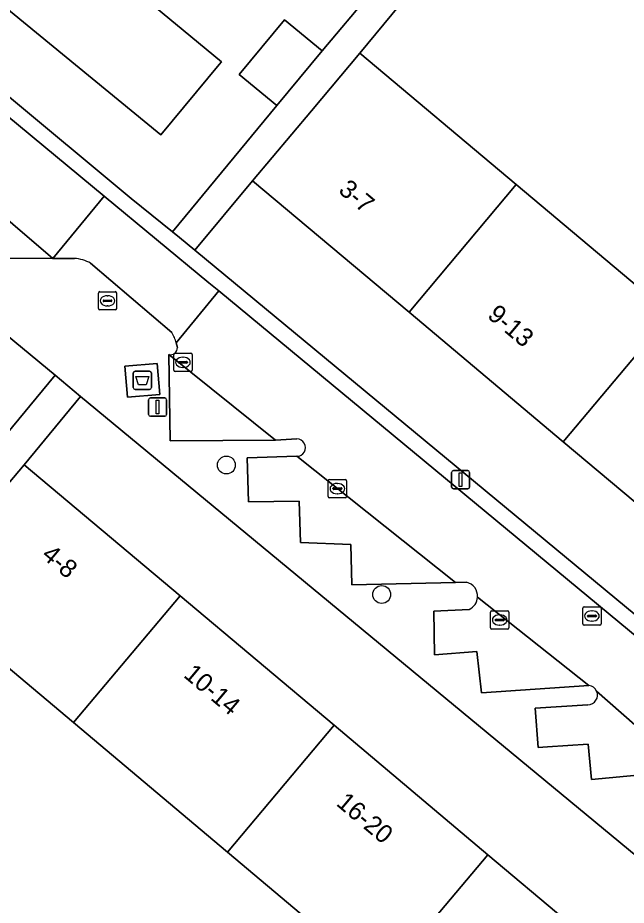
# Model space of a CAD drawing. Extents: x 162073 to 163043, y 381818 to 382561.
# Drawn here: x 162415.76 to 162449.04, y 382149.28 to 382197.82 of the extents above; entities that cross this region are included whole.
import ezdxf

# ---------------------------------------------------------------- set-up
doc = ezdxf.new("R2010")
doc.units = 0
for name, color, linetype in [('IMGEO_Afval_apart_plaats', 7, 'Continuous'), ('IMGEO_Boom', 7, 'Continuous'), ('IMGEO_Brandkraan', 7, 'Continuous'), ('IMGEO_Erf', 7, 'Continuous'), ('IMGEO_Kolk', 7, 'Continuous'), ('IMGEO_Lichtmast', 7, 'Continuous'), ('IMGEO_Pand', 7, 'Continuous'), ('IMGEO_Pand_nummerreeks', 7, 'Continuous'), ('IMGEO_Parkeervlak_open', 7, 'Continuous'), ('IMGEO_Rijbaan_lokaal_open', 7, 'Continuous'), ('IMGEO_Rioolput', 7, 'Continuous'), ('IMGEO_Voetpad_gesloten', 7, 'Continuous'), ('IMGEO_Voetpad_open', 7, 'Continuous')]:
    doc.layers.add(name, color=color, linetype=linetype)

msp = doc.modelspace()

# ---------------------------------------------------------------- linework, layer by layer
at = {"layer": 'IMGEO_Afval_apart_plaats'}
for p, q in [((162422.083, 382177.595), (162422.083, 382178.395)), ((162422.083, 382178.395), (162422.083, 382177.595)), ((162422.183, 382178.495), (162422.973, 382178.495)), ((162422.973, 382178.495), (162422.183, 382178.495)), ((162423.073, 382178.395), (162423.073, 382177.595)), ((162423.073, 382177.595), (162423.073, 382178.395)), ((162422.973, 382177.495), (162422.183, 382177.495)), ((162422.183, 382177.495), (162422.973, 382177.495))]:
    msp.add_line(p, q, dxfattribs=at)
msp.add_lwpolyline([(162422.226, 382178.209), (162422.93, 382178.209), (162422.781, 382177.739), (162422.375, 382177.739), (162422.226, 382178.209)], dxfattribs=at)
for centre, start, end in [((162422.183, 382178.395), 90, 180), ((162422.183, 382178.395), 90, 180), ((162422.973, 382178.395), 0, 90), ((162422.973, 382178.395), 360, 90), ((162422.183, 382177.595), 180, 270), ((162422.183, 382177.595), 180, 270), ((162422.973, 382177.595), 270, 0), ((162422.973, 382177.595), 270, 0)]:
    msp.add_arc(centre, 0.1, start, end, dxfattribs=at)
at = {"layer": 'IMGEO_Boom'}
for centre in [(162427.17, 382173.36), (162435.664, 382166.277)]:
    msp.add_circle(centre, 0.489, dxfattribs=at)
at = {"layer": 'IMGEO_Brandkraan'}
for p, q in [((162446.659, 382164.677), (162446.659, 382165.529)), ((162446.734, 382165.603), (162447.586, 382165.603)), ((162447.66, 382165.529), (162447.66, 382164.677)), ((162446.918, 382165.097), (162446.918, 382165.109)), ((162447.356, 382165.06), (162446.958, 382165.06)), ((162446.961, 382165.146), (162447.359, 382165.146)), ((162447.147, 382165.383), (162447.172, 382165.383)), ((162447.402, 382165.109), (162447.402, 382165.097)), ((162447.586, 382164.603), (162446.734, 382164.603)), ((162447.17, 382164.823), (162447.145, 382164.823))]:
    msp.add_line(p, q, dxfattribs=at)
for points in [[(162446.659, 382164.677), (162446.659, 382165.529)], [(162446.734, 382165.603), (162447.586, 382165.603)], [(162447.66, 382165.529), (162447.66, 382164.677)], [(162447.586, 382164.603), (162446.734, 382164.603)]]:
    msp.add_lwpolyline(points, dxfattribs=at)
for centre, radius, start, end in [((162446.736, 382165.527), 0.0765, 91.552, 178.448), ((162446.736, 382165.527), 0.0765, 91.552, 178.448), ((162447.584, 382165.527), 0.0765, 1.552, 88.448), ((162447.584, 382165.527), 0.0765, 1.552, 88.448), ((162446.958, 382165.106), 0.0403, 85.8775, 175.7526), ((162446.955, 382165.096), 0.0366, 178.938, 274.7102), ((162447.359, 382165.103), 0.043, 264.8664, 352.4533), ((162447.363, 382165.108), 0.0386, 1.7309, 96.639), ((162446.736, 382164.679), 0.0765, 181.552, 268.448), ((162446.736, 382164.679), 0.0765, 181.552, 268.448), ((162447.584, 382164.679), 0.0765, 271.552, 358.448), ((162447.584, 382164.679), 0.0765, 271.552, 358.448)]:
    msp.add_arc(centre, radius, start, end, dxfattribs=at)
for centre, major_axis, ratio, start_param, end_param in [((162447.146, 382165.103), (-0.387, 0.002), 0.722429, 4.712389, 7.853982), ((162447.171, 382165.103), (-0.39, 0.002), 0.717154, 1.570796, 4.712389)]:
    msp.add_ellipse(centre, major_axis=major_axis, ratio=ratio, start_param=start_param, end_param=end_param, dxfattribs=at)
at = {"layer": 'IMGEO_Erf'}
for points in [[(162459.396, 382226.044), (162434.47, 382195.892), (162443.024, 382188.705), (162451.462, 382181.617)], [(162408.089, 382199.497), (162421.972, 382187.946), (162424.231, 382186.112), (162429.931, 382193.023), (162427.878, 382194.724), (162430.355, 382197.714), (162432.409, 382196.013), (162435.049, 382199.178), (162433.016, 382200.814), (162435.552, 382203.966), (162437.988, 382206.992), (162440.021, 382205.355), (162442.729, 382208.453), (162440.696, 382210.089), (162443.233, 382213.241), (162445.668, 382216.267)], [(162421.983, 382199.493), (162426.907, 382195.422), (162426.785, 382195.275), (162423.595, 382191.424), (162411.597, 382201.263)], [(162399.67, 382160.515), (162402.259, 382163.659), (162404.333, 382161.951), (162406.434, 382164.505), (162404.36, 382166.213), (162406.729, 382169.091), (162409.319, 382172.236), (162411.393, 382170.528), (162417.801, 382178.277), (162401.08, 382192.104)]]:
    msp.add_lwpolyline(points, dxfattribs=at)
for points in [[(162454.034, 382167.546), (162445.596, 382174.635), (162437.158, 382181.723), (162428.604, 382188.91), (162425.454, 382185.106), (162460.487, 382156.099), (162476.592, 382142.764), (162479.463, 382146.183), (162470.908, 382153.37), (162462.471, 382160.458)], [(162419.203, 382177.117), (162416.111, 382173.378), (162424.641, 382166.204), (162433.06, 382159.124), (162441.477, 382152.045), (162449.895, 382144.965), (162458.313, 382137.886), (162466.731, 382130.807), (162475.149, 382123.727), (162483.68, 382116.552), (162483.81, 382116.71), (162487.224, 382120.866)], [(162444.062, 382138.031), (162435.644, 382145.11), (162427.226, 382152.189), (162418.808, 382159.269), (162410.278, 382166.443), (162402.134, 382156.545), (162407.53, 382152.031), (162410.045, 382155.021), (162413.18, 382152.385), (162410.672, 382149.403), (162469.86, 382099.891), (162477.847, 382109.617), (162469.315, 382116.792), (162460.898, 382123.872), (162452.48, 382130.951)]]:
    msp.add_lwpolyline(points, close=True, dxfattribs=at)
at = {"layer": 'IMGEO_Kolk'}
for p, q in [((162424.296, 382178.55), (162424.296, 382179.402)), ((162424.371, 382179.476), (162425.223, 382179.476)), ((162424.784, 382179.256), (162424.809, 382179.256)), ((162425.297, 382179.402), (162425.297, 382178.55)), ((162424.555, 382178.97), (162424.555, 382178.982)), ((162424.993, 382178.933), (162424.595, 382178.933)), ((162424.598, 382179.019), (162424.996, 382179.019)), ((162424.807, 382178.696), (162424.782, 382178.696)), ((162425.039, 382178.982), (162425.039, 382178.97)), ((162425.223, 382178.476), (162424.371, 382178.476)), ((162432.74, 382171.644), (162432.74, 382172.496)), ((162432.815, 382172.57), (162433.667, 382172.57)), ((162433.228, 382172.35), (162433.253, 382172.35)), ((162433.741, 382172.496), (162433.741, 382171.644)), ((162432.999, 382172.064), (162432.999, 382172.076)), ((162433.437, 382172.027), (162433.039, 382172.027)), ((162433.042, 382172.113), (162433.44, 382172.113)), ((162433.483, 382172.076), (162433.483, 382172.064)), ((162433.667, 382171.57), (162432.815, 382171.57)), ((162433.251, 382171.79), (162433.226, 382171.79)), ((162441.615, 382164.458), (162441.615, 382165.31)), ((162441.69, 382165.384), (162442.542, 382165.384)), ((162442.103, 382165.164), (162442.128, 382165.164)), ((162442.616, 382165.31), (162442.616, 382164.458)), ((162441.874, 382164.878), (162441.874, 382164.89)), ((162442.312, 382164.841), (162441.914, 382164.841)), ((162441.917, 382164.927), (162442.315, 382164.927)), ((162442.126, 382164.604), (162442.101, 382164.604)), ((162442.358, 382164.89), (162442.358, 382164.878)), ((162442.542, 382164.384), (162441.69, 382164.384))]:
    msp.add_line(p, q, dxfattribs=at)
for points in [[(162424.296, 382178.55), (162424.296, 382179.402)], [(162424.371, 382179.476), (162425.223, 382179.476)], [(162425.297, 382179.402), (162425.297, 382178.55)], [(162425.223, 382178.476), (162424.371, 382178.476)], [(162432.74, 382171.644), (162432.74, 382172.496)], [(162432.815, 382172.57), (162433.667, 382172.57)], [(162433.741, 382172.496), (162433.741, 382171.644)], [(162433.667, 382171.57), (162432.815, 382171.57)], [(162441.615, 382164.458), (162441.615, 382165.31)], [(162441.69, 382165.384), (162442.542, 382165.384)], [(162442.616, 382165.31), (162442.616, 382164.458)], [(162442.542, 382164.384), (162441.69, 382164.384)]]:
    msp.add_lwpolyline(points, dxfattribs=at)
for centre, radius, start, end in [((162424.373, 382179.4), 0.0765, 91.552, 178.448), ((162424.373, 382179.4), 0.0765, 91.552, 178.448), ((162425.221, 382179.4), 0.0765, 1.552, 88.448), ((162425.221, 382179.4), 0.0765, 1.552, 88.448), ((162424.595, 382178.979), 0.0403, 85.8775, 175.7526), ((162424.592, 382178.969), 0.0366, 178.938, 274.7102), ((162424.996, 382178.976), 0.043, 264.8664, 352.4533), ((162425, 382178.981), 0.0386, 1.7309, 96.639), ((162424.373, 382178.552), 0.0765, 181.552, 268.448), ((162424.373, 382178.552), 0.0765, 181.552, 268.448), ((162425.221, 382178.552), 0.0765, 271.552, 358.448), ((162425.221, 382178.552), 0.0765, 271.552, 358.448), ((162432.817, 382172.494), 0.0765, 91.552, 178.448), ((162432.817, 382172.494), 0.0765, 91.552, 178.448), ((162433.665, 382172.494), 0.0765, 1.552, 88.448), ((162433.665, 382172.494), 0.0765, 1.552, 88.448), ((162433.039, 382172.073), 0.0403, 85.8775, 175.7526), ((162433.036, 382172.063), 0.0366, 178.938, 274.7102), ((162433.44, 382172.07), 0.043, 264.8664, 352.4533), ((162433.444, 382172.075), 0.0386, 1.7309, 96.639), ((162432.817, 382171.646), 0.0765, 181.552, 268.448), ((162432.817, 382171.646), 0.0765, 181.552, 268.448), ((162433.665, 382171.646), 0.0765, 271.552, 358.448), ((162433.665, 382171.646), 0.0765, 271.552, 358.448), ((162441.692, 382165.308), 0.0765, 91.552, 178.448), ((162441.692, 382165.308), 0.0765, 91.552, 178.448), ((162442.54, 382165.308), 0.0765, 1.552, 88.448), ((162442.54, 382165.308), 0.0765, 1.552, 88.448), ((162441.914, 382164.887), 0.0403, 85.8775, 175.7526), ((162441.911, 382164.877), 0.0366, 178.938, 274.7102), ((162442.315, 382164.884), 0.043, 264.8664, 352.4533), ((162442.319, 382164.889), 0.0386, 1.7309, 96.639), ((162441.692, 382164.46), 0.0765, 181.552, 268.448), ((162441.692, 382164.46), 0.0765, 181.552, 268.448), ((162442.54, 382164.46), 0.0765, 271.552, 358.448), ((162442.54, 382164.46), 0.0765, 271.552, 358.448)]:
    msp.add_arc(centre, radius, start, end, dxfattribs=at)
for centre, major_axis, ratio, start_param, end_param in [((162424.783, 382178.976), (-0.387, 0.002), 0.722429, 4.712389, 7.853982), ((162424.808, 382178.976), (-0.39, 0.002), 0.717154, 1.570796, 4.712389), ((162433.227, 382172.07), (-0.387, 0.002), 0.722429, 4.712389, 7.853982), ((162433.252, 382172.07), (-0.39, 0.002), 0.717154, 1.570796, 4.712389), ((162442.102, 382164.884), (-0.387, 0.002), 0.722429, 4.712389, 7.853982), ((162442.127, 382164.884), (-0.39, 0.002), 0.717154, 1.570796, 4.712389)]:
    msp.add_ellipse(centre, major_axis=major_axis, ratio=ratio, start_param=start_param, end_param=end_param, dxfattribs=at)
at = {"layer": 'IMGEO_Lichtmast'}
for p, q in [((162422.915, 382176.126), (162422.915, 382176.926)), ((162422.915, 382176.926), (162422.915, 382176.126)), ((162423.015, 382177.026), (162423.805, 382177.026)), ((162423.805, 382177.026), (162423.015, 382177.026)), ((162423.905, 382176.926), (162423.905, 382176.126)), ((162423.905, 382176.126), (162423.905, 382176.926)), ((162423.805, 382176.026), (162423.015, 382176.026)), ((162423.015, 382176.026), (162423.805, 382176.026)), ((162439.482, 382172.157), (162439.482, 382172.957)), ((162439.482, 382172.957), (162439.482, 382172.157)), ((162439.582, 382173.057), (162440.372, 382173.057)), ((162440.372, 382173.057), (162439.582, 382173.057)), ((162440.472, 382172.957), (162440.472, 382172.157)), ((162440.472, 382172.157), (162440.472, 382172.957)), ((162440.372, 382172.057), (162439.582, 382172.057)), ((162439.582, 382172.057), (162440.372, 382172.057))]:
    msp.add_line(p, q, dxfattribs=at)
for points in [[(162423.335, 382176.901), (162423.485, 382176.901), (162423.485, 382176.151), (162423.335, 382176.151), (162423.335, 382176.901)], [(162439.902, 382172.932), (162440.052, 382172.932), (162440.052, 382172.182), (162439.902, 382172.182), (162439.902, 382172.932)]]:
    msp.add_lwpolyline(points, dxfattribs=at)
for centre, start, end in [((162423.015, 382176.926), 90, 180), ((162423.015, 382176.926), 90, 180), ((162423.805, 382176.926), 0, 90), ((162423.805, 382176.926), 360, 90), ((162423.015, 382176.126), 180, 270), ((162423.015, 382176.126), 180, 270), ((162423.805, 382176.126), 270, 0), ((162423.805, 382176.126), 270, 0), ((162439.582, 382172.957), 90, 180), ((162439.582, 382172.957), 90, 180), ((162440.372, 382172.957), 0, 90), ((162440.372, 382172.957), 360, 90), ((162439.582, 382172.157), 180, 270), ((162439.582, 382172.157), 180, 270), ((162440.372, 382172.157), 270, 0), ((162440.372, 382172.157), 270, 0)]:
    msp.add_arc(centre, 0.1, start, end, dxfattribs=at)
at = {"layer": 'IMGEO_Pand'}
for points in [[(162421.983, 382199.493), (162414.959, 382205.3), (162411.597, 382201.263), (162423.595, 382191.424), (162426.785, 382195.275), (162426.907, 382195.422)], [(162427.878, 382194.724), (162429.931, 382193.023), (162432.409, 382196.013), (162430.355, 382197.714)], [(162437.158, 382181.723), (162443.024, 382188.705), (162434.47, 382195.892), (162431.821, 382192.739), (162428.604, 382188.91)], [(162451.462, 382181.617), (162443.024, 382188.705), (162437.158, 382181.723), (162445.596, 382174.635)], [(162459.899, 382174.529), (162451.462, 382181.617), (162445.596, 382174.635), (162454.034, 382167.546)], [(162424.641, 382166.204), (162416.111, 382173.378), (162412.893, 382169.552), (162410.278, 382166.443), (162418.808, 382159.269)], [(162427.226, 382152.189), (162433.06, 382159.124), (162424.641, 382166.204), (162418.808, 382159.269)], [(162427.226, 382152.189), (162435.644, 382145.11), (162441.477, 382152.045), (162433.06, 382159.124)], [(162449.895, 382144.965), (162441.477, 382152.045), (162435.644, 382145.11), (162444.062, 382138.031)]]:
    msp.add_lwpolyline(points, close=True, dxfattribs=at)
at = {"layer": 'IMGEO_Parkeervlak_open'}
for points in [[(162403.919, 382195.999), (162401.551, 382195.953), (162401.507, 382193.635), (162404.285, 382193.542), (162404.319, 382191.334), (162407.057, 382191.319), (162407.062, 382189.101), (162409.85, 382188.958), (162409.905, 382186.79), (162412.753, 382186.727), (162412.728, 382184.669), (162417.674, 382184.663), (162404.286, 382196.14)], [(162440.447, 382165.458), (162438.507, 382165.367), (162438.553, 382162.978), (162440.872, 382163.153), (162441.127, 382160.894), (162446.998, 382161.3), (162440.904, 382166.137)], [(162446.941, 382160.252), (162444.054, 382160.062), (162444.222, 382157.908), (162444.722, 382157.943), (162446.951, 382158.098), (162447.137, 382156.158), (162452.35, 382156.649), (162447.417, 382160.996)]]:
    msp.add_lwpolyline(points, dxfattribs=at)
for points in [[(162424.018, 382179.402), (162424.104, 382174.674), (162429.851, 382174.724)], [(162428.302, 382173.76), (162428.378, 382171.343), (162431.147, 382171.378), (162431.232, 382169.12), (162433.971, 382169.015), (162434.026, 382166.807), (162439.7, 382166.937), (162431.021, 382173.836)]]:
    msp.add_lwpolyline(points, close=True, dxfattribs=at)
for centre, radius, start, end in [((162440.108, 382166.18), 0.797, 295.179, 356.936), ((162446.94, 382160.777), 0.525, 270.1337, 24.6453)]:
    msp.add_arc(centre, radius, start, end, dxfattribs=at)
at = {"layer": 'IMGEO_Rijbaan_lokaal_open'}
for points in [[(162404.286, 382196.14), (162417.674, 382184.663), (162420.494, 382188.067), (162406.528, 382199.641), (162405.413, 382198.34), (162404.297, 382197.038), (162404.356, 382196.907)], [(162424.431, 382180.035), (162426.761, 382182.88), (162426.212, 382183.329), (162420.494, 382188.067), (162417.674, 382184.663), (162418.864, 382184.662)], [(162419.744, 382184.394), (162424.19, 382180.607)], [(162426.761, 382182.88), (162424.431, 382180.035), (162424.496, 382179.79)], [(162453.043, 382156.24), (162455.361, 382159.209), (162426.761, 382182.88)], [(162424.018, 382179.402), (162429.851, 382174.724), (162431.018, 382174.786)], [(162431.021, 382173.836), (162439.7, 382166.937), (162440.304, 382166.951)], [(162440.904, 382166.137), (162446.998, 382161.3)], [(162447.417, 382160.996), (162452.35, 382156.649)]]:
    msp.add_lwpolyline(points, dxfattribs=at)
for centre, radius, start, end in [((162418.745, 382182.694), 1.971, 59.5703, 86.554), ((162421.49, 382179.132), 3.077, 17.058, 28.6362), ((162424.11, 382179.777), 0.386, 256.2403, 1.8933), ((162431.024, 382174.311), 0.475, 269.6405, 90.7214), ((162440.111, 382166.18), 0.795, 356.8802, 75.9077), ((162446.94, 382160.779), 0.525, 24.473, 83.6024)]:
    msp.add_arc(centre, radius, start, end, dxfattribs=at)
at = {"layer": 'IMGEO_Rioolput'}
for p, q in [((162420.171, 382181.916), (162420.171, 382182.768)), ((162420.246, 382182.842), (162421.098, 382182.842)), ((162420.659, 382182.622), (162420.684, 382182.622)), ((162421.172, 382182.768), (162421.172, 382181.916)), ((162420.43, 382182.336), (162420.43, 382182.348)), ((162420.868, 382182.299), (162420.47, 382182.299)), ((162420.473, 382182.385), (162420.871, 382182.385)), ((162420.682, 382182.062), (162420.657, 382182.062)), ((162420.914, 382182.348), (162420.914, 382182.336)), ((162421.098, 382181.842), (162420.246, 382181.842))]:
    msp.add_line(p, q, dxfattribs=at)
for points in [[(162420.171, 382181.916), (162420.171, 382182.768)], [(162420.246, 382182.842), (162421.098, 382182.842)], [(162421.172, 382182.768), (162421.172, 382181.916)], [(162421.098, 382181.842), (162420.246, 382181.842)]]:
    msp.add_lwpolyline(points, dxfattribs=at)
for centre, radius, start, end in [((162420.248, 382182.766), 0.0765, 91.552, 178.448), ((162420.248, 382182.766), 0.0765, 91.552, 178.448), ((162421.096, 382182.766), 0.0765, 1.552, 88.448), ((162421.096, 382182.766), 0.0765, 1.552, 88.448), ((162420.47, 382182.345), 0.0403, 85.8775, 175.7526), ((162420.467, 382182.335), 0.0366, 178.938, 274.7102), ((162420.871, 382182.342), 0.043, 264.8664, 352.4533), ((162420.875, 382182.347), 0.0386, 1.7309, 96.639), ((162420.248, 382181.918), 0.0765, 181.552, 268.448), ((162420.248, 382181.918), 0.0765, 181.552, 268.448), ((162421.096, 382181.918), 0.0765, 271.552, 358.448), ((162421.096, 382181.918), 0.0765, 271.552, 358.448)]:
    msp.add_arc(centre, radius, start, end, dxfattribs=at)
for centre, major_axis, ratio, start_param, end_param in [((162420.658, 382182.342), (-0.387, 0.002), 0.722429, 4.712389, 7.853982), ((162420.683, 382182.342), (-0.39, 0.002), 0.717154, 1.570796, 4.712389)]:
    msp.add_ellipse(centre, major_axis=major_axis, ratio=ratio, start_param=start_param, end_param=end_param, dxfattribs=at)
at = {"layer": 'IMGEO_Voetpad_gesloten'}
msp.add_lwpolyline([(162423.391, 382178.919), (162421.623, 382178.771), (162421.765, 382177.072), (162423.533, 382177.22)], close=True, dxfattribs=at)
at = {"layer": 'IMGEO_Voetpad_open'}
for points in [[(162459.396, 382226.044), (162464.155, 382231.869), (162462.887, 382232.868), (162460.346, 382229.818), (162460.094, 382230.03), (162455.245, 382224.005), (162455.377, 382223.899), (162452.92, 382220.847), (162450.405, 382217.722), (162450.274, 382217.827), (162447.701, 382214.63), (162445.244, 382211.578), (162442.729, 382208.453), (162440.021, 382205.355), (162437.564, 382202.303), (162435.049, 382199.178), (162432.409, 382196.013), (162429.931, 382193.023), (162424.231, 382186.112), (162424.614, 382185.801), (162425.454, 382185.106), (162428.604, 382188.91), (162431.821, 382192.739), (162434.47, 382195.892)], [(162425.454, 382185.106), (162424.614, 382185.801), (162424.231, 382186.112), (162421.972, 382187.946), (162408.089, 382199.497), (162406.528, 382199.641), (162420.494, 382188.067), (162426.212, 382183.329), (162426.761, 382182.88), (162455.361, 382159.209), (162459.935, 382155.423), (162460.487, 382156.099)], [(162421.765, 382177.072), (162421.623, 382178.771), (162423.391, 382178.919), (162423.533, 382177.22)]]:
    msp.add_lwpolyline(points, close=True, dxfattribs=at)
for points in [[(162418.864, 382184.662), (162417.674, 382184.663), (162412.728, 382184.669), (162412.753, 382186.727), (162409.905, 382186.79), (162409.85, 382188.958), (162407.062, 382189.101), (162407.057, 382191.319), (162404.319, 382191.334), (162404.285, 382193.542), (162401.507, 382193.635), (162401.08, 382192.104), (162417.801, 382178.277), (162419.203, 382177.117), (162487.224, 382120.866)], [(162424.19, 382180.607), (162419.744, 382184.394)], [(162424.496, 382179.79), (162424.431, 382180.035)], [(162431.018, 382174.786), (162429.851, 382174.724), (162424.104, 382174.674), (162424.018, 382179.402)], [(162410.672, 382149.403), (162410.606, 382149.324), (162407.471, 382151.961), (162407.53, 382152.031), (162402.134, 382156.545), (162410.278, 382166.443), (162412.893, 382169.552), (162416.111, 382173.378), (162419.203, 382177.117), (162417.801, 382178.277), (162411.393, 382170.528), (162408.8, 382167.378), (162406.434, 382164.505), (162404.333, 382161.951), (162401.74, 382158.802), (162399.374, 382155.928), (162397.554, 382153.777), (162394.961, 382150.627), (162392.595, 382147.754)], [(162440.304, 382166.951), (162439.7, 382166.937), (162434.026, 382166.807), (162433.971, 382169.015), (162431.232, 382169.12), (162431.147, 382171.378), (162428.378, 382171.343), (162428.302, 382173.76), (162431.021, 382173.836)], [(162446.998, 382161.3), (162441.127, 382160.894), (162440.872, 382163.153), (162438.553, 382162.978), (162438.507, 382165.367), (162440.447, 382165.458)], [(162452.35, 382156.649), (162447.137, 382156.158), (162446.951, 382158.098), (162444.722, 382157.943), (162444.222, 382157.908), (162444.054, 382160.062), (162446.941, 382160.252)]]:
    msp.add_lwpolyline(points, dxfattribs=at)
for centre, radius, start, end in [((162418.745, 382182.694), 1.971, 59.5703, 86.554), ((162421.49, 382179.132), 3.077, 17.058, 28.6362), ((162424.11, 382179.777), 0.386, 256.2403, 1.8933), ((162431.024, 382174.311), 0.475, 269.6405, 90.7214), ((162440.111, 382166.18), 0.795, 356.8802, 75.9077), ((162440.108, 382166.18), 0.797, 295.179, 356.936), ((162446.94, 382160.779), 0.525, 24.473, 83.6024), ((162446.94, 382160.777), 0.525, 270.1337, 24.6453)]:
    msp.add_arc(centre, radius, start, end, dxfattribs=at)

# ---------------------------------------------------------------- texts
at = {"layer": 'IMGEO_Pand_nummerreeks'}
for s, rotation, p in [('3-7', 319.9661, (162433.245, 382188.303)), ('9-13', 319.9661, (162441.388, 382181.461)), ('4-8', 319.9359, (162417.01, 382168.336)), ('10-14', 319.9359, (162424.777, 382161.804)), ('16-20', 319.9359, (162433.128, 382154.781))]:
    msp.add_text(s, height=1, rotation=rotation, dxfattribs=at).set_placement(p)

doc.saveas('drawing.dxf')
